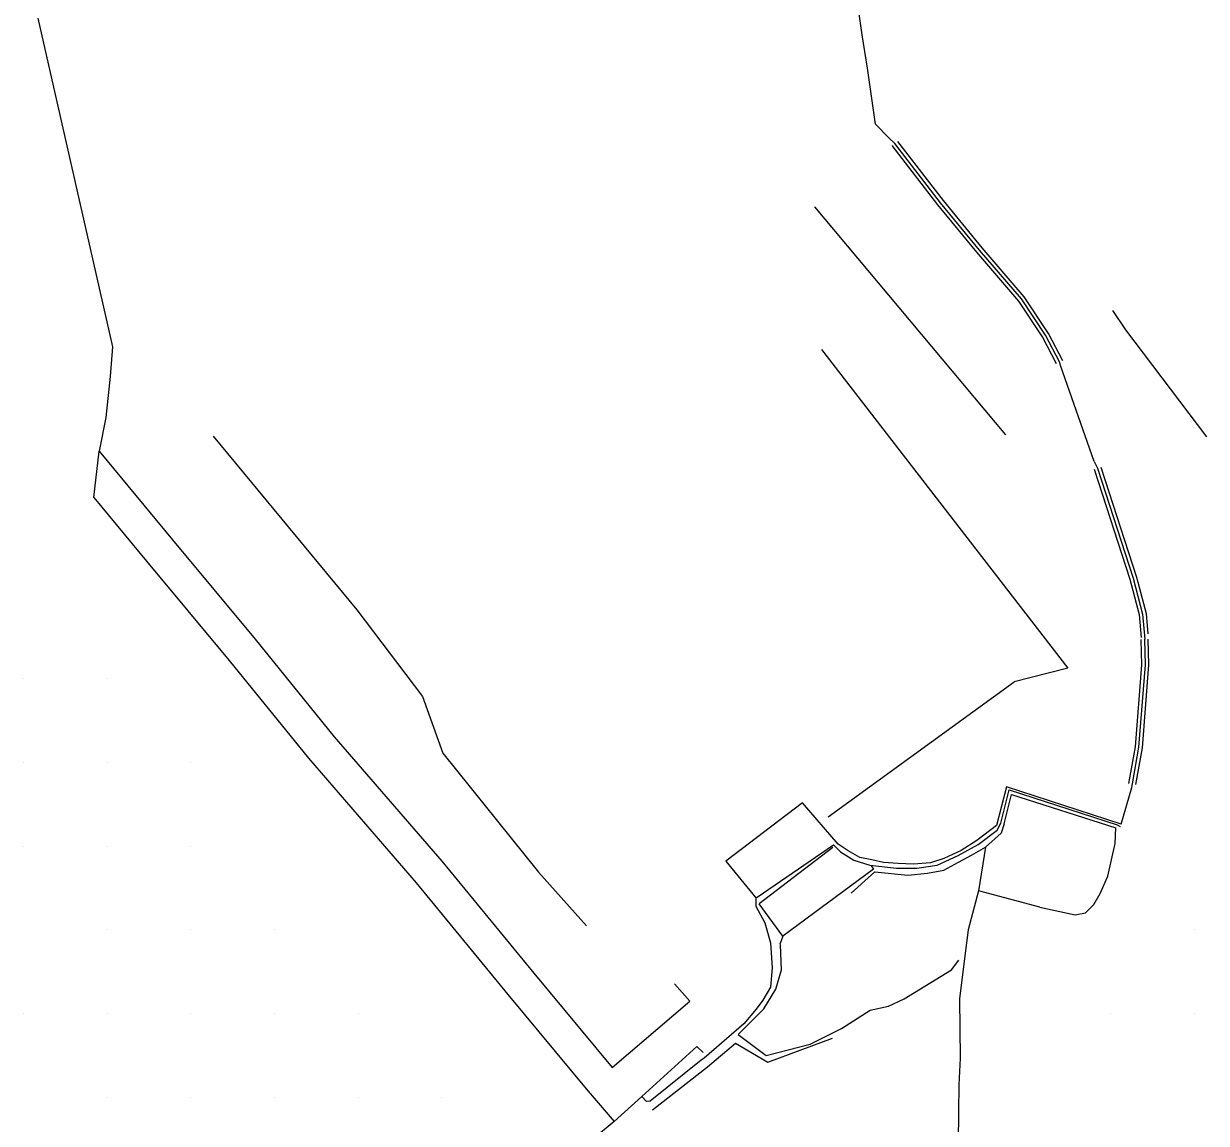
# Model space of a CAD drawing. Extents: x 1762120 to 1766775, y 709485 to 712965.
# Drawn here: x 1764105 to 1764246.4, y 711621.9 to 711753.4 of the extents above; entities that cross this region are included whole.
import ezdxf

# ---------------------------------------------------------------- set-up
doc = ezdxf.new("R2010")
doc.units = 0
doc.layers.add('Exist DTM QL2 LIDAR Elevation Point', color=7, linetype='Continuous')
doc.layers.add('PH Exist DTM Breakline', color=7, linetype='Continuous')

msp = doc.modelspace()

# ---------------------------------------------------------------- linework, layer by layer
at = {"layer": 'Exist DTM QL2 LIDAR Elevation Point'}
for p, q in [((1764105, 711675.05), (1764105, 711675.05)), ((1764115, 711675.05), (1764115, 711675.05)), ((1764105, 711665.05), (1764105, 711665.05)), ((1764115, 711665.05), (1764115, 711665.05)), ((1764125, 711665.05), (1764125, 711665.05)), ((1764105, 711655.05), (1764105, 711655.05)), ((1764115, 711655.05), (1764115, 711655.05)), ((1764125, 711655.05), (1764125, 711655.05)), ((1764115, 711645.05), (1764115, 711645.05)), ((1764125, 711645.05), (1764125, 711645.05)), ((1764135, 711645.05), (1764135, 711645.05)), ((1764245.02, 711645.05), (1764245.02, 711645.05)), ((1764105, 711635.04), (1764105, 711635.04)), ((1764115, 711635.04), (1764115, 711635.04)), ((1764125, 711635.04), (1764125, 711635.04)), ((1764135, 711635.04), (1764135, 711635.04)), ((1764145, 711635.04), (1764145, 711635.04)), ((1764235.01, 711635.04), (1764235.01, 711635.04)), ((1764245.02, 711635.04), (1764245.02, 711635.04)), ((1764115, 711625.04), (1764115, 711625.04)), ((1764125, 711625.04), (1764125, 711625.04)), ((1764135, 711625.04), (1764135, 711625.04)), ((1764145, 711625.04), (1764145, 711625.04)), ((1764155, 711625.04), (1764155, 711625.04))]:
    msp.add_line(p, q, dxfattribs=at)
at = {"layer": 'PH Exist DTM Breakline'}
for p, q in [((1764106.69, 711754.05), (1764115.64, 711714.75)), ((1764209.19, 711739.05), (1764208.44, 711739.72)), ((1764199.56, 711731.48), (1764222.39, 711704.24)), ((1764229, 711712.53), (1764228.89, 711712.89)), ((1764233, 711701.03), (1764229, 711712.53)), ((1764113.38, 711696.75), (1764114.01, 711702.27)), ((1764233, 711701.03), (1764233.41, 711700.26)), ((1764201.19, 711658.58), (1764223.46, 711674.69)), ((1764236.26, 711657.7), (1764237.5, 711662.05)), ((1764237.5, 711662.05), (1764237.58, 711662.49)), ((1764198.15, 711660.22), (1764188.95, 711653.26)), ((1764221.43, 711656.96), (1764221.84, 711657.82)), ((1764235.75, 711657.62), (1764236.12, 711657.41)), ((1764201.76, 711654.88), (1764192.94, 711648.15)), ((1764220.02, 711654.93), (1764219.18, 711649.72)), ((1764226.51, 711647.78), (1764219.18, 711649.72)), ((1764195.79, 711644.3), (1764195.46, 711643.4)), ((1764184.68, 711636.51), (1764182.81, 711638.6)), ((1764175.36, 711628.58), (1764184.68, 711636.51)), ((1764186.01, 711629.49), (1764179.92, 711624.59)), ((1764186.36, 711629.7), (1764186.01, 711629.49)), ((1764180.18, 711623.53), (1764186.79, 711628.66)), ((1764172.28, 711626.03), (1764175.63, 711622.14)), ((1764179.92, 711624.59), (1764179.49, 711624.55))]:
    msp.add_line(p, q, dxfattribs=at)
for points in [[(1764208.44, 711739.72), (1764206.86, 711741.35), (1764205.9, 711748.08), (1764205.28, 711752.05), (1764204.1, 711760.19), (1764204.12, 711763.41)], [(1764228.52, 711712.7), (1764226.84, 711715.93), (1764223.99, 711720.22), (1764218.98, 711726.06), (1764214.33, 711731.72), (1764208.87, 711738.8)], [(1764228.89, 711712.89), (1764227.2, 711716.14), (1764224.33, 711720.47), (1764219.3, 711726.32), (1764214.65, 711731.98), (1764209.19, 711739.05)], [(1764229.26, 711713.08), (1764227.56, 711716.36), (1764224.66, 711720.73), (1764219.62, 711726.59), (1764214.98, 711732.24), (1764209.52, 711739.31)], [(1764235.21, 711719.08), (1764236.75, 711716.76), (1764246.43, 711703.97)], [(1764115.64, 711714.75), (1764115.34, 711711.19), (1764114.81, 711706.31), (1764114.01, 711702.27)], [(1764200.42, 711714.41), (1764229.87, 711676.33), (1764223.46, 711674.69)], [(1764127.66, 711704.08), (1764144.83, 711683.3), (1764152.71, 711672.93), (1764155.13, 711666.18), (1764166.58, 711651.96), (1764172.3, 711645.55)], [(1764114.01, 711702.27), (1764122.78, 711691.66), (1764132.67, 711679.79), (1764142.14, 711668.13), (1764155, 711653.27), (1764165.99, 711639.89), (1764175.36, 711628.58)], [(1764233.01, 711700.13), (1764237.27, 711686.98), (1764238.4, 711682.73), (1764238.64, 711679.98)], [(1764233.41, 711700.26), (1764237.67, 711687.1), (1764238.81, 711682.8), (1764239.07, 711679.79)], [(1764233.81, 711700.38), (1764238.07, 711687.21), (1764239.22, 711682.87), (1764239.43, 711680.45)], [(1764113.38, 711696.75), (1764119.7, 711689.11), (1764129.58, 711677.25), (1764139.07, 711665.56), (1764151.94, 711650.69), (1764162.91, 711637.34), (1764172.28, 711626.03)], [(1764237.17, 711662.56), (1764237.95, 711666.93), (1764238.72, 711676.75), (1764238.65, 711679.78)], [(1764237.58, 711662.49), (1764238.37, 711666.87), (1764239.14, 711676.74), (1764239.07, 711679.79)], [(1764237.99, 711662.42), (1764238.78, 711666.82), (1764239.55, 711676.72), (1764239.49, 711679.8)], [(1764236.26, 711657.7), (1764222.51, 711662.14), (1764221.35, 711657.54), (1764218.99, 711655.72), (1764217.12, 711654.52), (1764215.05, 711653.59), (1764213.46, 711653.08), (1764211.42, 711652.91), (1764209.59, 711652.97), (1764207.84, 711653.09), (1764206.44, 711653.42), (1764205.01, 711653.71), (1764203.6, 711654.48), (1764202.39, 711655.29), (1764198.15, 711660.22)], [(1764221.84, 711657.82), (1764222.85, 711661.78), (1764235.75, 711657.62)], [(1764222.24, 711657.72), (1764223.14, 711661.25), (1764235.62, 711657.23)], [(1764222.24, 711657.72), (1764221.91, 711656.59), (1764220.02, 711654.93)], [(1764201.84, 711655.22), (1764202.67, 711654.38), (1764204.28, 711653.38), (1764206.18, 711652.77), (1764209.36, 711652.41), (1764211.79, 711652.42), (1764214.25, 711652.77), (1764216.76, 711653.92), (1764219.14, 711655.24), (1764221.43, 711656.96)], [(1764226.51, 711647.78), (1764230.74, 711646.83), (1764231.96, 711647.08), (1764232.98, 711648.1), (1764233.73, 711649.39), (1764234.63, 711651.48), (1764235.07, 711653.42), (1764235.54, 711655.38), (1764235.62, 711657.23)], [(1764192.57, 711648.86), (1764192.71, 711648.95), (1764201.84, 711655.22)], [(1764203.95, 711649.44), (1764206.8, 711651.98), (1764210.75, 711651.57), (1764213.08, 711651.82), (1764215.04, 711652.19), (1764216.78, 711653.14), (1764218.36, 711653.97), (1764220.02, 711654.93)], [(1764188.95, 711653.25), (1764192.57, 711648.86), (1764192.54, 711647.9), (1764193.65, 711645.88), (1764194.29, 711643.49), (1764194.51, 711640.5), (1764194.29, 711638.2), (1764193.38, 711636.66), (1764192.6, 711635.56), (1764191.1, 711633.81), (1764186.36, 711629.7)], [(1764206.34, 711652.7), (1764206.62, 711652.32), (1764195.79, 711644.3), (1764192.94, 711648.15)], [(1764219.18, 711649.72), (1764217.95, 711645.07), (1764217.51, 711641.64), (1764216.9, 711636.8), (1764216.97, 711629.73), (1764216.84, 711626.54), (1764216.78, 711623.25), (1764216.75, 711619.64)], [(1764195.63, 711640.27), (1764195.51, 711643.27), (1764195.46, 711643.4)], [(1764190.45, 711632.53), (1764193.79, 711630.04), (1764199.05, 711631.38), (1764202.79, 711633.25), (1764206.21, 711635.46), (1764208.41, 711635.94), (1764210.3, 711636.79), (1764215.95, 711640.28), (1764216.83, 711641.42)], [(1764190.45, 711632.53), (1764193.52, 711635.61), (1764194.93, 711637.94), (1764195.63, 711640.27)], [(1764186.79, 711628.66), (1764190.14, 711631.52), (1764193.97, 711629.23), (1764201.71, 711632.12)], [(1764186.24, 711630.4), (1764185.49, 711631.1), (1764178.94, 711625.12)], [(1764179.49, 711624.55), (1764178.94, 711625.12), (1764175.63, 711622.14)], [(1764175.63, 711622.14), (1764173.04, 711619.98)]]:
    msp.add_lwpolyline(points, dxfattribs=at)

doc.saveas('drawing.dxf')
